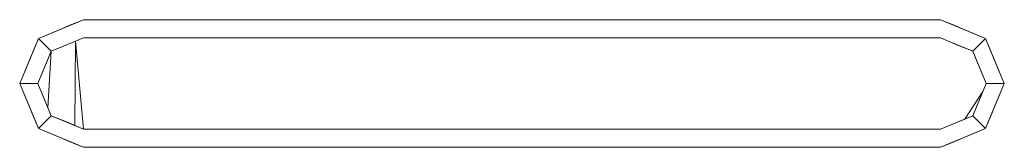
# Model space of a CAD drawing. Header units: millimetres. Extents: x 321 to 585, y -277 to 9.
# Tile 836 of 1056: x 349.7157 to 350.2557, y -18.5262 to -18.4562. Entities that reach past the tile are written whole.
import ezdxf

# ---------------------------------------------------------------- set-up
doc = ezdxf.new("R2010")
doc.units = ezdxf.units.MM
doc.header["$MEASUREMENT"] = 0
doc.layers.add('IFC-Elemento construtivo genérico-Contorno', color=253, linetype='Continuous', lineweight=5)

msp = doc.modelspace()

# ---------------------------------------------------------------- linework, layer by layer
at = {"layer": 'IFC-Elemento construtivo genérico-Contorno', "lineweight": 5}
for p, q in [((349.72591, -18.46641), (349.75066, -18.45615)), ((349.7321, -18.46385), (349.75066, -18.45615)), ((349.73829, -18.46128), (349.75066, -18.45615)), ((349.74409, -18.45888), (349.75066, -18.45615)), ((349.74409, -18.45888), (349.75066, -18.45615)), ((349.75066, -18.45615), (350.22066, -18.45615)), ((349.75066, -18.45615), (350.22066, -18.45615)), ((350.22066, -18.45615), (350.22723, -18.45888)), ((350.22066, -18.45615), (350.24541, -18.46641)), ((350.22066, -18.45615), (350.23303, -18.46128)), ((350.22066, -18.45615), (350.23922, -18.46385)), ((350.22066, -18.45615), (350.22723, -18.45888)), ((349.72591, -18.46641), (349.73829, -18.46128)), ((349.7321, -18.46385), (349.73829, -18.46128)), ((349.73829, -18.46128), (349.74409, -18.45888)), ((349.73829, -18.46128), (349.74409, -18.45888)), ((350.227, -18.45879), (350.24541, -18.46641)), ((350.22723, -18.45888), (350.23303, -18.46128)), ((350.23303, -18.46128), (350.23922, -18.46385)), ((350.23303, -18.46128), (350.24541, -18.46641)), ((349.71566, -18.49115), (349.72591, -18.46641)), ((349.71822, -18.48497), (349.72591, -18.46641)), ((349.72079, -18.47878), (349.72591, -18.46641)), ((349.72335, -18.4726), (349.72591, -18.46641)), ((349.72335, -18.4726), (349.72591, -18.46641)), ((349.72591, -18.46641), (349.7321, -18.46385)), ((349.72591, -18.46641), (349.7321, -18.46385)), ((349.72591, -18.46641), (349.73298, -18.47348)), ((349.72591, -18.46641), (349.73298, -18.47348)), ((349.73298, -18.47348), (349.75066, -18.46615)), ((349.73298, -18.47348), (349.74624, -18.46799)), ((349.7374, -18.47165), (349.75066, -18.46615)), ((349.7374, -18.47165), (349.74624, -18.46799)), ((349.74182, -18.46982), (349.74624, -18.46799)), ((349.74596, -18.51421), (349.74624, -18.46799)), ((349.74624, -18.46799), (349.75066, -18.46615)), ((349.74624, -18.46799), (349.75066, -18.46615)), ((349.74624, -18.46799), (349.75066, -18.51615)), ((349.75066, -18.46615), (350.22066, -18.46615)), ((349.75066, -18.46615), (350.22066, -18.46615)), ((350.22066, -18.46615), (350.22536, -18.46811)), ((350.22066, -18.46615), (350.22536, -18.46811)), ((350.22066, -18.46615), (350.23419, -18.47176)), ((350.23834, -18.47348), (350.24541, -18.46641)), ((350.23834, -18.47348), (350.24541, -18.46641)), ((350.23922, -18.46385), (350.24541, -18.46641)), ((350.23922, -18.46385), (350.24541, -18.46641)), ((350.24541, -18.46641), (350.24797, -18.4726)), ((350.24541, -18.46641), (350.25566, -18.49115)), ((350.24541, -18.46641), (350.25053, -18.47878)), ((350.24541, -18.46641), (350.25309, -18.48497)), ((350.24541, -18.46641), (350.24797, -18.4726)), ((349.71566, -18.49115), (349.72335, -18.4726)), ((349.72079, -18.47878), (349.72335, -18.4726)), ((349.73298, -18.47348), (349.74182, -18.46982)), ((349.73298, -18.47348), (349.7374, -18.47165)), ((349.73298, -18.47348), (349.7374, -18.47165)), ((350.22536, -18.46811), (350.23834, -18.47348)), ((350.22536, -18.46811), (350.23005, -18.47005)), ((350.22536, -18.46811), (350.23005, -18.47005)), ((350.23005, -18.47005), (350.23419, -18.47176)), ((350.23005, -18.47005), (350.23834, -18.47348)), ((350.23005, -18.47005), (350.23419, -18.47176)), ((350.23419, -18.47176), (350.23834, -18.47348)), ((350.23419, -18.47176), (350.23834, -18.47348)), ((350.24797, -18.4726), (350.25053, -18.47878)), ((350.24797, -18.4726), (350.25566, -18.49115)), ((350.24797, -18.4726), (350.25053, -18.47878)), ((349.71566, -18.49115), (349.72079, -18.47878)), ((349.71822, -18.48497), (349.72079, -18.47878)), ((349.72566, -18.49115), (349.73298, -18.47348)), ((349.72566, -18.49115), (349.73115, -18.4779)), ((349.72749, -18.48674), (349.73298, -18.47348)), ((349.72932, -18.48232), (349.73298, -18.47348)), ((349.73115, -18.50442), (349.73298, -18.47348)), ((349.73115, -18.4779), (349.73298, -18.47348)), ((350.23834, -18.47348), (350.242, -18.48232)), ((350.23834, -18.47348), (350.24017, -18.4779)), ((350.23834, -18.47348), (350.24566, -18.49115)), ((350.23834, -18.47348), (350.242, -18.48232)), ((350.23834, -18.47348), (350.24017, -18.4779)), ((350.23834, -18.47348), (350.24383, -18.48674)), ((350.23834, -18.47348), (350.24566, -18.49115)), ((350.24017, -18.4779), (350.242, -18.48232)), ((350.24017, -18.4779), (350.24566, -18.49115)), ((350.25053, -18.47878), (350.25309, -18.48497)), ((350.25053, -18.47878), (350.25566, -18.49115)), ((349.72566, -18.49115), (349.72932, -18.48232)), ((350.242, -18.48232), (350.24383, -18.48674)), ((350.242, -18.48232), (350.24566, -18.49115)), ((350.242, -18.48232), (350.24566, -18.49115)), ((349.71566, -18.49115), (349.71822, -18.48497)), ((349.71566, -18.49115), (349.71822, -18.48497)), ((349.72566, -18.49115), (349.72749, -18.48674)), ((350.24383, -18.48674), (350.24566, -18.49115)), ((350.24383, -18.48674), (350.24566, -18.49115)), ((350.25309, -18.48497), (350.25566, -18.49115)), ((350.25309, -18.48497), (350.25566, -18.49115)), ((349.71566, -18.49115), (349.72566, -18.49115)), ((349.71566, -18.49115), (349.71822, -18.49735)), ((349.71566, -18.49115), (349.72566, -18.49115)), ((349.71566, -18.49115), (349.72591, -18.51591)), ((349.71566, -18.49115), (349.71822, -18.49735)), ((349.71566, -18.49115), (349.72335, -18.50972)), ((349.72566, -18.49115), (349.72749, -18.49558)), ((349.72566, -18.49115), (349.72932, -18.49999)), ((349.72566, -18.49115), (349.73298, -18.50884)), ((349.72566, -18.49115), (349.72932, -18.49999)), ((349.72566, -18.49115), (349.72749, -18.49558)), ((350.23834, -18.50884), (350.24566, -18.49115)), ((350.242, -18.49999), (350.24566, -18.49115)), ((350.242, -18.49999), (350.24566, -18.49115)), ((350.24383, -18.49558), (350.24566, -18.49115)), ((350.24383, -18.49558), (350.24566, -18.49115)), ((350.24541, -18.51591), (350.25566, -18.49115)), ((350.24566, -18.49115), (350.25566, -18.49115)), ((350.24566, -18.49115), (350.25566, -18.49115)), ((350.24797, -18.50972), (350.25566, -18.49115)), ((350.25053, -18.50354), (350.25566, -18.49115)), ((350.25309, -18.49735), (350.25566, -18.49115)), ((349.71822, -18.49735), (349.72079, -18.50354)), ((349.71822, -18.49735), (349.72079, -18.50354)), ((349.72749, -18.49558), (349.72932, -18.49999)), ((349.72749, -18.49558), (349.73298, -18.50884)), ((349.72932, -18.49999), (349.73298, -18.50884)), ((349.72932, -18.49999), (349.73115, -18.50442)), ((350.23392, -18.51067), (350.24383, -18.49558)), ((350.23834, -18.50884), (350.24383, -18.49558)), ((350.23834, -18.50884), (350.242, -18.49999)), ((350.24017, -18.50442), (350.242, -18.49999)), ((350.242, -18.49999), (350.24383, -18.49558)), ((350.25053, -18.50354), (350.25309, -18.49735)), ((349.72079, -18.50354), (349.72335, -18.50972)), ((349.72079, -18.50354), (349.72591, -18.51591)), ((349.73115, -18.50442), (349.73298, -18.50884)), ((350.23834, -18.50884), (350.24017, -18.50442)), ((350.24541, -18.51591), (350.25053, -18.50354)), ((350.24797, -18.50972), (350.25053, -18.50354)), ((349.72335, -18.50972), (349.72591, -18.51591)), ((349.72335, -18.50972), (349.72591, -18.51591)), ((349.72591, -18.51591), (349.73298, -18.50884)), ((349.72591, -18.51591), (349.73298, -18.50884)), ((349.73298, -18.50884), (349.73712, -18.51055)), ((349.73298, -18.50884), (349.75066, -18.51615)), ((349.73298, -18.50884), (349.73712, -18.51055)), ((349.73712, -18.51055), (349.74596, -18.51421)), ((349.73712, -18.51055), (349.74127, -18.51227)), ((349.73712, -18.51055), (349.75066, -18.51615)), ((349.73712, -18.51055), (349.74127, -18.51227)), ((350.22066, -18.51615), (350.23834, -18.50884)), ((350.22508, -18.51433), (350.23834, -18.50884)), ((350.22508, -18.51433), (350.23392, -18.51067)), ((350.2295, -18.51249), (350.23834, -18.50884)), ((350.2295, -18.51249), (350.23392, -18.51067)), ((350.2295, -18.51249), (350.23392, -18.51067)), ((350.23392, -18.51067), (350.23834, -18.50884)), ((350.23834, -18.50884), (350.24541, -18.51591)), ((350.23834, -18.50884), (350.24541, -18.51591)), ((350.24541, -18.51591), (350.24797, -18.50972)), ((350.24541, -18.51591), (350.24797, -18.50972)), ((349.72591, -18.51591), (349.7321, -18.51847)), ((349.72591, -18.51591), (349.73829, -18.52104)), ((349.72591, -18.51591), (349.7321, -18.51847)), ((349.72591, -18.51591), (349.75066, -18.52615)), ((349.74127, -18.51227), (349.74596, -18.51421)), ((349.74127, -18.51227), (349.75066, -18.51615)), ((349.74596, -18.51421), (349.75066, -18.51615)), ((349.75066, -18.51615), (350.22066, -18.51615)), ((349.75066, -18.51615), (350.22066, -18.51615)), ((350.22066, -18.51615), (350.2295, -18.51249)), ((350.22066, -18.51615), (350.2295, -18.51249)), ((350.22066, -18.51615), (350.22508, -18.51433)), ((350.22066, -18.51615), (350.22508, -18.51433)), ((350.22066, -18.52615), (350.24541, -18.51591)), ((350.23303, -18.52104), (350.24541, -18.51591)), ((350.23922, -18.51847), (350.24541, -18.51591)), ((350.23922, -18.51847), (350.24541, -18.51591)), ((349.7321, -18.51847), (349.73829, -18.52104)), ((349.7321, -18.51847), (349.75066, -18.52615)), ((349.73829, -18.52104), (349.74409, -18.52344)), ((349.73829, -18.52104), (349.74409, -18.52344)), ((350.22066, -18.52615), (350.23922, -18.51847)), ((350.22066, -18.52615), (350.23303, -18.52104)), ((350.22723, -18.52344), (350.23303, -18.52104)), ((350.22723, -18.52344), (350.23303, -18.52104)), ((350.23303, -18.52104), (350.23922, -18.51847)), ((349.74409, -18.52344), (349.75066, -18.52615)), ((349.74409, -18.52344), (349.75066, -18.52615)), ((349.75066, -18.52615), (350.22066, -18.52615)), ((349.75066, -18.52615), (350.22066, -18.52615)), ((350.22066, -18.52615), (350.22723, -18.52344)), ((350.22066, -18.52615), (350.22723, -18.52344))]:
    msp.add_line(p, q, dxfattribs=at)

doc.saveas('drawing.dxf')
